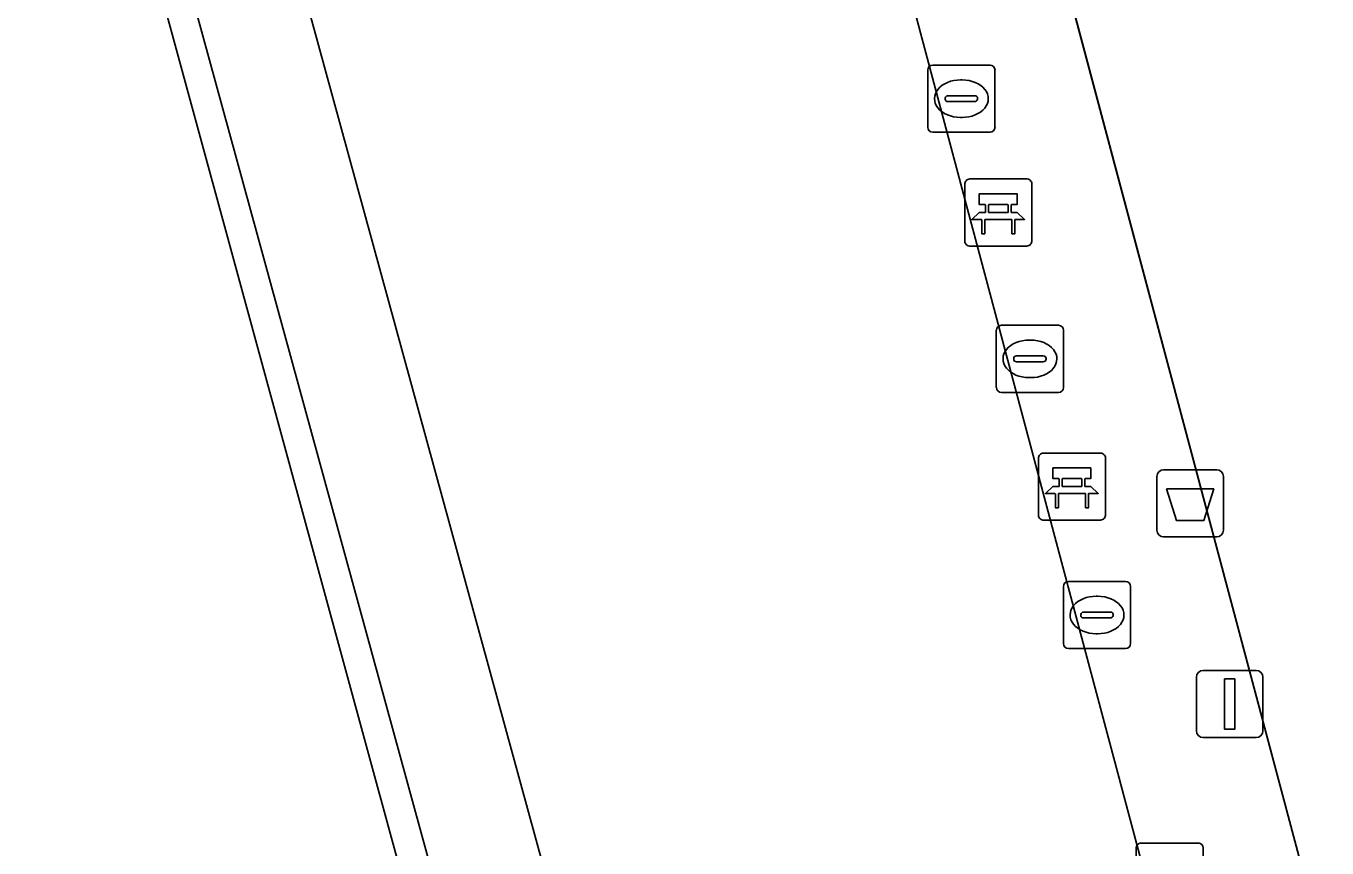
# Model space of a CAD drawing. Extents: x 159053 to 160042, y 380449 to 381423.
# Drawn here: x 159553.7 to 159573.08, y 380721.39 to 380733.64 of the extents above; entities that cross this region are included whole.
import ezdxf

# ---------------------------------------------------------------- set-up
doc = ezdxf.new("R2010")
doc.units = 0
for name, color, linetype in [('IMGEO_Afvalbak', 7, 'Continuous'), ('IMGEO_Bank', 7, 'Continuous'), ('IMGEO_Groenvoorziening', 7, 'Continuous'), ('IMGEO_Hek', 7, 'Continuous'), ('IMGEO_Kolk', 7, 'Continuous'), ('IMGEO_Lichtmast', 7, 'Continuous'), ('IMGEO_Terreindeel_open', 7, 'Continuous'), ('IMGEO_Voetpad_open', 7, 'Continuous')]:
    doc.layers.add(name, color=color, linetype=linetype)

msp = doc.modelspace()

# ---------------------------------------------------------------- linework, layer by layer
at = {"layer": 'IMGEO_Afvalbak'}
for p, q in [((159570.548, 380726.128), (159570.548, 380726.928)), ((159570.548, 380726.928), (159570.548, 380726.128)), ((159570.648, 380727.028), (159571.438, 380727.028)), ((159571.438, 380727.028), (159570.648, 380727.028)), ((159571.538, 380726.928), (159571.538, 380726.128)), ((159571.538, 380726.128), (159571.538, 380726.928)), ((159571.438, 380726.028), (159570.648, 380726.028)), ((159570.648, 380726.028), (159571.438, 380726.028))]:
    msp.add_line(p, q, dxfattribs=at)
msp.add_lwpolyline([(159570.691, 380726.742), (159571.395, 380726.742), (159571.246, 380726.272), (159570.84, 380726.272), (159570.691, 380726.742)], dxfattribs=at)
for centre, start, end in [((159570.648, 380726.928), 90, 180), ((159570.648, 380726.928), 90, 180), ((159571.438, 380726.928), 0, 90), ((159571.438, 380726.928), 360, 90), ((159570.648, 380726.128), 180, 270), ((159570.648, 380726.128), 180, 270), ((159571.438, 380726.128), 270, 0), ((159571.438, 380726.128), 270, 0)]:
    msp.add_arc(centre, 0.1, start, end, dxfattribs=at)
at = {"layer": 'IMGEO_Bank'}
for p, q in [((159567.761, 380731.361), (159568.602, 380731.361)), ((159568.602, 380731.361), (159567.761, 380731.361)), ((159567.686, 380730.436), (159567.686, 380731.277)), ((159567.686, 380731.277), (159567.686, 380730.436)), ((159568.686, 380731.286), (159568.686, 380730.445)), ((159568.686, 380730.445), (159568.686, 380731.286)), ((159567.995, 380730.867), (159567.995, 380730.973)), ((159568.039, 380730.973), (159568.039, 380730.867)), ((159568.327, 380730.979), (159568.045, 380730.979)), ((159568.333, 380730.867), (159568.333, 380730.973)), ((159568.377, 380730.973), (159568.377, 380730.867)), ((159568.045, 380730.861), (159568.327, 380730.861)), ((159568.383, 380730.759), (159567.99, 380730.759)), ((159568.611, 380730.361), (159567.77, 380730.361)), ((159567.77, 380730.361), (159568.611, 380730.361)), ((159568.858, 380727.278), (159569.699, 380727.278)), ((159569.699, 380727.278), (159568.858, 380727.278)), ((159568.783, 380726.353), (159568.783, 380727.194)), ((159568.783, 380727.194), (159568.783, 380726.353)), ((159569.783, 380727.203), (159569.783, 380726.362)), ((159569.783, 380726.362), (159569.783, 380727.203)), ((159569.092, 380726.784), (159569.092, 380726.89)), ((159569.136, 380726.89), (159569.136, 380726.784)), ((159569.424, 380726.896), (159569.142, 380726.896)), ((159569.43, 380726.784), (159569.43, 380726.89)), ((159569.474, 380726.89), (159569.474, 380726.784)), ((159569.142, 380726.778), (159569.424, 380726.778)), ((159569.48, 380726.676), (159569.087, 380726.676)), ((159569.708, 380726.278), (159568.867, 380726.278)), ((159568.867, 380726.278), (159569.708, 380726.278))]:
    msp.add_line(p, q, dxfattribs=at)
for points in [[(159567.989, 380730.979), (159567.903, 380730.979), (159567.903, 380731.14), (159568.466, 380731.14), (159568.466, 380730.979), (159568.383, 380730.979)], [(159567.933, 380730.759), (159567.791, 380730.759), (159567.903, 380730.861), (159567.989, 380730.861)], [(159568.383, 380730.861), (159568.466, 380730.861), (159568.578, 380730.759), (159568.439, 380730.759)], [(159567.983, 380730.752), (159567.983, 380730.545), (159567.94, 380730.545), (159567.94, 380730.752)], [(159568.433, 380730.752), (159568.433, 380730.545), (159568.389, 380730.545), (159568.389, 380730.752)], [(159569.086, 380726.896), (159569, 380726.896), (159569, 380727.057), (159569.563, 380727.057), (159569.563, 380726.896), (159569.48, 380726.896)], [(159569.03, 380726.676), (159568.888, 380726.676), (159569, 380726.778), (159569.086, 380726.778)], [(159569.48, 380726.778), (159569.563, 380726.778), (159569.675, 380726.676), (159569.536, 380726.676)], [(159569.08, 380726.669), (159569.08, 380726.462), (159569.037, 380726.462), (159569.037, 380726.669)], [(159569.53, 380726.669), (159569.53, 380726.462), (159569.486, 380726.462), (159569.486, 380726.669)]]:
    msp.add_lwpolyline(points, dxfattribs=at)
for centre, radius, start, end in [((159567.764, 380731.283), 0.0779, 92.4484, 184.2845), ((159567.764, 380731.283), 0.0779, 92.4484, 184.2845), ((159568.608, 380731.283), 0.0779, 2.4484, 94.2845), ((159568.608, 380731.283), 0.0779, 2.4484, 94.2845), ((159567.988, 380730.972), 0.00671, 2.8957, 87.1043), ((159568.045, 380730.972), 0.00671, 92.8957, 177.1043), ((159568.327, 380730.972), 0.00671, 2.8957, 87.1043), ((159568.384, 380730.972), 0.00671, 92.8957, 177.1043), ((159567.988, 380730.868), 0.00671, 272.8957, 357.1043), ((159568.045, 380730.868), 0.00671, 182.8957, 267.1043), ((159568.327, 380730.868), 0.00671, 272.8957, 357.1043), ((159568.384, 380730.868), 0.00671, 182.8957, 267.1043), ((159567.933, 380730.752), 0.00671, 2.8957, 87.1043), ((159567.99, 380730.752), 0.00671, 92.8957, 177.1043), ((159568.382, 380730.752), 0.00671, 2.8957, 87.1043), ((159568.439, 380730.752), 0.00671, 92.8957, 177.1043), ((159567.764, 380730.439), 0.0779, 182.4484, 274.2845), ((159567.764, 380730.439), 0.0779, 182.4484, 274.2845), ((159568.608, 380730.439), 0.0779, 272.4484, 4.2845), ((159568.608, 380730.439), 0.0779, 272.4484, 4.2845), ((159568.861, 380727.2), 0.0779, 92.4484, 184.2845), ((159568.861, 380727.2), 0.0779, 92.4484, 184.2845), ((159569.705, 380727.2), 0.0779, 2.4484, 94.2845), ((159569.705, 380727.2), 0.0779, 2.4484, 94.2845), ((159569.085, 380726.889), 0.00671, 2.8957, 87.1043), ((159569.142, 380726.889), 0.00671, 92.8957, 177.1043), ((159569.424, 380726.889), 0.00671, 2.8957, 87.1043), ((159569.481, 380726.889), 0.00671, 92.8957, 177.1043), ((159569.085, 380726.785), 0.00671, 272.8957, 357.1043), ((159569.142, 380726.785), 0.00671, 182.8957, 267.1043), ((159569.424, 380726.785), 0.00671, 272.8957, 357.1043), ((159569.481, 380726.785), 0.00671, 182.8957, 267.1043), ((159569.03, 380726.669), 0.00671, 2.8957, 87.1043), ((159569.087, 380726.669), 0.00671, 92.8957, 177.1043), ((159569.479, 380726.669), 0.00671, 2.8957, 87.1043), ((159569.536, 380726.669), 0.00671, 92.8957, 177.1043), ((159568.861, 380726.356), 0.0779, 182.4484, 274.2845), ((159568.861, 380726.356), 0.0779, 182.4484, 274.2845), ((159569.705, 380726.356), 0.0779, 272.4484, 4.2845), ((159569.705, 380726.356), 0.0779, 272.4484, 4.2845)]:
    msp.add_arc(centre, radius, start, end, dxfattribs=at)
at = {"layer": 'IMGEO_Groenvoorziening'}
for points in [[(159696.615, 380806.199), (159669.744, 380798.884), (159669.306, 380800.531), (159668.883, 380802.12), (159668.351, 380804.117), (159668.02, 380805.359), (159558.38, 380775.781), (159562.553, 380760.977), (159562.046, 380760.831), (159557.701, 380776.164), (159694.48, 380813.062), (159694.636, 380812.539), (159694.886, 380812.603), (159694.564, 380813.798), (159557.036, 380776.621), (159558.877, 380767.036), (159562.896, 380751.667), (159564.456, 380752.092), (159585.769, 380672.062), (159585.889, 380671.612), (159601.677, 380675.891), (159615.859, 380679.734), (159722.812, 380708.719), (159711.779, 380750)], [(159582.205, 380676.582), (159563.74, 380745.879), (159555.263, 380743.589), (159574.184, 380674.445)], [(159553.595, 380743.504), (159449.413, 380715.163), (159449.34, 380715.143), (159467.142, 380649.68), (159468.467, 380645.095), (159511.647, 380656.884), (159511.466, 380657.516), (159468.706, 380645.806), (159449.988, 380714.56), (159553.359, 380742.767), (159572.094, 380674.071), (159529.309, 380662.376), (159529.481, 380661.752), (159572.753, 380673.566)]]:
    msp.add_lwpolyline(points, close=True, dxfattribs=at)
at = {"layer": 'IMGEO_Hek'}
msp.add_lwpolyline([(159449.413, 380715.163), (159553.595, 380743.504), (159572.753, 380673.566), (159529.481, 380661.752)], dxfattribs=at)
at = {"layer": 'IMGEO_Kolk'}
for p, q in [((159567.135, 380732.131), (159567.135, 380732.983)), ((159567.21, 380733.057), (159568.062, 380733.057)), ((159568.136, 380732.983), (159568.136, 380732.131)), ((159567.623, 380732.837), (159567.648, 380732.837)), ((159567.394, 380732.551), (159567.394, 380732.563)), ((159567.832, 380732.514), (159567.434, 380732.514)), ((159567.437, 380732.6), (159567.835, 380732.6)), ((159567.878, 380732.563), (159567.878, 380732.551)), ((159567.646, 380732.277), (159567.621, 380732.277)), ((159568.062, 380732.057), (159567.21, 380732.057)), ((159568.156, 380728.255), (159568.156, 380729.107)), ((159568.231, 380729.181), (159569.083, 380729.181)), ((159569.157, 380729.107), (159569.157, 380728.255)), ((159568.644, 380728.961), (159568.669, 380728.961)), ((159568.415, 380728.675), (159568.415, 380728.687)), ((159568.853, 380728.638), (159568.455, 380728.638)), ((159568.458, 380728.724), (159568.856, 380728.724)), ((159568.899, 380728.687), (159568.899, 380728.675)), ((159568.667, 380728.401), (159568.642, 380728.401)), ((159569.083, 380728.181), (159568.231, 380728.181)), ((159569.23, 380725.365), (159570.082, 380725.365)), ((159569.155, 380724.439), (159569.155, 380725.291)), ((159569.643, 380725.145), (159569.668, 380725.145)), ((159570.156, 380725.291), (159570.156, 380724.439)), ((159569.414, 380724.859), (159569.414, 380724.871)), ((159569.852, 380724.822), (159569.454, 380724.822)), ((159569.457, 380724.908), (159569.855, 380724.908)), ((159569.898, 380724.871), (159569.898, 380724.859)), ((159569.666, 380724.585), (159569.641, 380724.585)), ((159570.082, 380724.365), (159569.23, 380724.365)), ((159570.312, 380721.468), (159571.164, 380721.468)), ((159570.237, 380720.542), (159570.237, 380721.394)), ((159571.238, 380721.394), (159571.238, 380720.542))]:
    msp.add_line(p, q, dxfattribs=at)
for points in [[(159567.135, 380732.131), (159567.135, 380732.983)], [(159567.21, 380733.057), (159568.062, 380733.057)], [(159568.136, 380732.983), (159568.136, 380732.131)], [(159568.062, 380732.057), (159567.21, 380732.057)], [(159568.156, 380728.255), (159568.156, 380729.107)], [(159568.231, 380729.181), (159569.083, 380729.181)], [(159569.157, 380729.107), (159569.157, 380728.255)], [(159569.083, 380728.181), (159568.231, 380728.181)], [(159569.23, 380725.365), (159570.082, 380725.365)], [(159569.155, 380724.439), (159569.155, 380725.291)], [(159570.156, 380725.291), (159570.156, 380724.439)], [(159570.082, 380724.365), (159569.23, 380724.365)], [(159570.312, 380721.468), (159571.164, 380721.468)], [(159570.237, 380720.542), (159570.237, 380721.394)], [(159571.238, 380721.394), (159571.238, 380720.542)]]:
    msp.add_lwpolyline(points, dxfattribs=at)
for centre, radius, start, end in [((159567.212, 380732.981), 0.0765, 91.552, 178.448), ((159567.212, 380732.981), 0.0765, 91.552, 178.448), ((159568.06, 380732.981), 0.0765, 1.552, 88.448), ((159568.06, 380732.981), 0.0765, 1.552, 88.448), ((159567.434, 380732.56), 0.0403, 85.8775, 175.7526), ((159567.431, 380732.55), 0.0366, 178.938, 274.7102), ((159567.835, 380732.557), 0.043, 264.8664, 352.4533), ((159567.839, 380732.562), 0.0386, 1.7309, 96.639), ((159567.212, 380732.133), 0.0765, 181.552, 268.448), ((159567.212, 380732.133), 0.0765, 181.552, 268.448), ((159568.06, 380732.133), 0.0765, 271.552, 358.448), ((159568.06, 380732.133), 0.0765, 271.552, 358.448), ((159568.233, 380729.105), 0.0765, 91.552, 178.448), ((159568.233, 380729.105), 0.0765, 91.552, 178.448), ((159569.081, 380729.105), 0.0765, 1.552, 88.448), ((159569.081, 380729.105), 0.0765, 1.552, 88.448), ((159568.455, 380728.684), 0.0403, 85.8775, 175.7526), ((159568.452, 380728.674), 0.0366, 178.938, 274.7102), ((159568.856, 380728.681), 0.043, 264.8664, 352.4533), ((159568.86, 380728.686), 0.0386, 1.7309, 96.639), ((159568.233, 380728.257), 0.0765, 181.552, 268.448), ((159568.233, 380728.257), 0.0765, 181.552, 268.448), ((159569.081, 380728.257), 0.0765, 271.552, 358.448), ((159569.081, 380728.257), 0.0765, 271.552, 358.448), ((159569.232, 380725.289), 0.0765, 91.552, 178.448), ((159569.232, 380725.289), 0.0765, 91.552, 178.448), ((159570.08, 380725.289), 0.0765, 1.552, 88.448), ((159570.08, 380725.289), 0.0765, 1.552, 88.448), ((159569.454, 380724.868), 0.0403, 85.8775, 175.7526), ((159569.451, 380724.858), 0.0366, 178.938, 274.7102), ((159569.855, 380724.865), 0.043, 264.8664, 352.4533), ((159569.859, 380724.87), 0.0386, 1.7309, 96.639), ((159569.232, 380724.441), 0.0765, 181.552, 268.448), ((159569.232, 380724.441), 0.0765, 181.552, 268.448), ((159570.08, 380724.441), 0.0765, 271.552, 358.448), ((159570.08, 380724.441), 0.0765, 271.552, 358.448), ((159570.314, 380721.392), 0.0765, 91.552, 178.448), ((159570.314, 380721.392), 0.0765, 91.552, 178.448), ((159571.162, 380721.392), 0.0765, 1.552, 88.448), ((159571.162, 380721.392), 0.0765, 1.552, 88.448)]:
    msp.add_arc(centre, radius, start, end, dxfattribs=at)
for centre, major_axis, ratio, start_param, end_param in [((159567.622, 380732.557), (-0.387, 0.002), 0.722429, 4.712389, 7.853982), ((159567.647, 380732.557), (-0.39, 0.002), 0.717154, 1.570796, 4.712389), ((159568.643, 380728.681), (-0.387, 0.002), 0.722429, 4.712389, 7.853982), ((159568.668, 380728.681), (-0.39, 0.002), 0.717154, 1.570796, 4.712389), ((159569.642, 380724.865), (-0.387, 0.002), 0.722429, 4.712389, 7.853982), ((159569.667, 380724.865), (-0.39, 0.002), 0.717154, 1.570796, 4.712389)]:
    msp.add_ellipse(centre, major_axis=major_axis, ratio=ratio, start_param=start_param, end_param=end_param, dxfattribs=at)
at = {"layer": 'IMGEO_Lichtmast'}
for p, q in [((159571.237, 380724.039), (159572.027, 380724.039)), ((159572.027, 380724.039), (159571.237, 380724.039)), ((159571.137, 380723.139), (159571.137, 380723.939)), ((159571.137, 380723.939), (159571.137, 380723.139)), ((159572.127, 380723.939), (159572.127, 380723.139)), ((159572.127, 380723.139), (159572.127, 380723.939)), ((159572.027, 380723.039), (159571.237, 380723.039)), ((159571.237, 380723.039), (159572.027, 380723.039))]:
    msp.add_line(p, q, dxfattribs=at)
msp.add_lwpolyline([(159571.557, 380723.914), (159571.707, 380723.914), (159571.707, 380723.164), (159571.557, 380723.164), (159571.557, 380723.914)], dxfattribs=at)
for centre, start, end in [((159571.237, 380723.939), 90, 180), ((159571.237, 380723.939), 90, 180), ((159572.027, 380723.939), 0, 90), ((159572.027, 380723.939), 360, 90), ((159571.237, 380723.139), 180, 270), ((159571.237, 380723.139), 180, 270), ((159572.027, 380723.139), 270, 0), ((159572.027, 380723.139), 270, 0)]:
    msp.add_arc(centre, 0.1, start, end, dxfattribs=at)
at = {"layer": 'IMGEO_Terreindeel_open'}
msp.add_lwpolyline([(159553.359, 380742.767), (159449.988, 380714.56), (159468.706, 380645.806), (159511.466, 380657.516), (159515.412, 380658.597), (159525.37, 380661.324), (159526.959, 380661.748), (159529.309, 380662.376), (159572.094, 380674.071)], close=True, dxfattribs=at)
at = {"layer": 'IMGEO_Voetpad_open'}
for points in [[(159469.848, 380640.165), (159584.277, 380671.176), (159585.889, 380671.612), (159585.769, 380672.062), (159564.456, 380752.092), (159562.896, 380751.667), (159562.638, 380751.597), (159556.768, 380750), (159519.294, 380739.805)], [(159553.595, 380743.504), (159572.753, 380673.566), (159529.481, 380661.752)]]:
    msp.add_lwpolyline(points, dxfattribs=at)
msp.add_lwpolyline([(159555.263, 380743.589), (159563.74, 380745.879), (159582.205, 380676.582), (159574.184, 380674.445)], close=True, dxfattribs=at)

doc.saveas('drawing.dxf')
